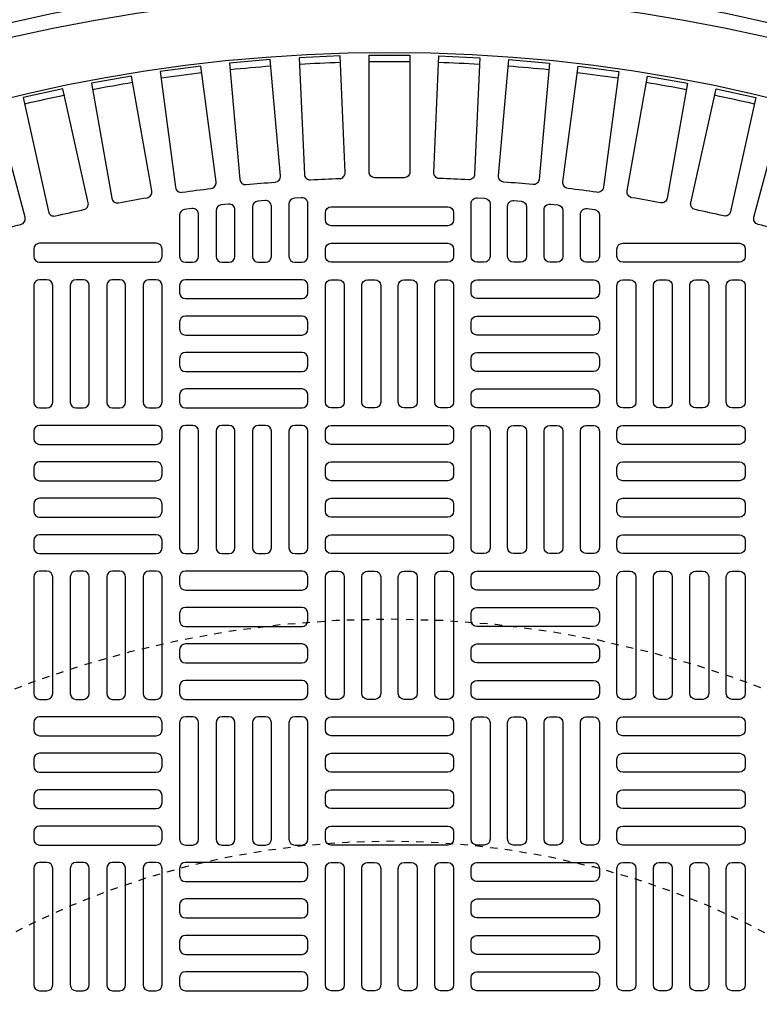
# Model space of a CAD drawing. Extents: x -169 to 2224, y 0 to 2796.
# Tile 473 of 530: x 1525 to 1535, y 1488 to 1501. Entities that reach past the tile are written whole.
import ezdxf

# ---------------------------------------------------------------- set-up
doc = ezdxf.new("R2010")
doc.units = 0
doc.header["$MEASUREMENT"] = 0
doc.linetypes.add('HIDDEN2', pattern=[0.28125, 0.1875, -0.09375])
doc.layers.get('DEFPOINTS').update_dxf_attribs({"linetype": 'CONTINUOUS'})
for name, color, linetype in [('TANK-MANHOLE-COVER-40', 2, 'CONTINUOUS'), ('TANK-MANHOLE-COVER-HATCH-40', 252, 'CONTINUOUS'), ('TANK-SLOPE', 3, 'CONTINUOUS')]:
    doc.layers.add(name, color=color, linetype=linetype)

msp = doc.modelspace()

# ---------------------------------------------------------------- linework, layer by layer
at = {"layer": 'DEFPOINTS', "color": 8, "linetype": 'HIDDEN2', "ltscale": 0.125}
msp.add_circle((1529.52157, 1479.01916), 14, dxfattribs=at)
msp.add_circle((1529.52157, 1479.01916), 14, dxfattribs=at)
at = {"layer": 'DEFPOINTS', "color": 8, "linetype": 'HIDDEN2', "ltscale": 0.5}
msp.add_circle((1529.52157, 1479.01916), 11, dxfattribs=at)
msp.add_circle((1529.52157, 1479.01916), 11, dxfattribs=at)
at = {"layer": 'TANK-MANHOLE-COVER-40', "color": 4, "linetype": 'Continuous'}
msp.add_circle((1529.52234, 1479.01916), 22.63902, dxfattribs=at)
at = {"layer": 'TANK-MANHOLE-COVER-40', "color": 1, "linetype": 'Continuous'}
msp.add_circle((1529.52234, 1479.01916), 22.44094, dxfattribs=at)
at = {"layer": 'TANK-MANHOLE-COVER-40', "color": 2, "linetype": 'Continuous'}
msp.add_circle((1529.52234, 1479.01916), 21.65354, dxfattribs=at)
at = {"layer": 'TANK-MANHOLE-COVER-HATCH-40', "linetype": 'Continuous'}
for points in [[(1527.58741, 1498.88578, -0.00491171), (1527.97807, 1498.91996, 0.41709369), (1528.05042, 1499.00533), (1527.91308, 1500.5751), (1527.364, 1500.52706), (1527.50133, 1498.95729, 0.41709369), (1527.58741, 1498.88578)], [(1528.45582, 1498.95128, -0.00491171), (1528.8476, 1498.96838, 0.41709369), (1528.9236, 1499.05051), (1528.85487, 1500.62478), (1528.30421, 1500.60074), (1528.37295, 1499.02647, 0.41709369), (1528.45582, 1498.95128)], [(1529.71842, 1498.97883, 0.00491171), (1529.32626, 1498.97883, -0.41709369), (1529.24675, 1499.05756), (1529.24675, 1500.63333), (1529.79793, 1500.63333), (1529.79793, 1499.05756, -0.41709369), (1529.71842, 1498.97883)], [(1530.58886, 1498.95128, 0.00491171), (1530.19708, 1498.96838, -0.41709369), (1530.12107, 1499.05051), (1530.18981, 1500.62478), (1530.74046, 1500.60074), (1530.67173, 1499.02647, -0.41709369), (1530.58886, 1498.95128)], [(1531.45727, 1498.88578, 0.00491171), (1531.06661, 1498.91996, -0.41709369), (1530.99426, 1499.00533), (1531.1316, 1500.5751), (1531.68068, 1500.52706), (1531.54334, 1498.95729, -0.41709369), (1531.45727, 1498.88578)], [(1526.72268, 1498.78248, -0.00491171), (1527.11148, 1498.83366, 0.41709369), (1527.18003, 1498.9221), (1526.97436, 1500.48439), (1526.42789, 1500.41245), (1526.63357, 1498.85016, 0.41709369), (1526.72268, 1498.78248)], [(1532.322, 1498.78248, 0.00491171), (1531.9332, 1498.83366, -0.41709369), (1531.86464, 1498.9221), (1532.07032, 1500.48439), (1532.61679, 1500.41245), (1532.41111, 1498.85016, -0.41709369), (1532.322, 1498.78248)], [(1525.86328, 1498.64155, -0.00491171), (1526.24948, 1498.70964, 0.41709369), (1526.31411, 1498.80099), (1526.04048, 1500.35282), (1525.49767, 1500.25711), (1525.7713, 1498.70528, 0.41709369), (1525.86328, 1498.64155)], [(1533.1814, 1498.64155, 0.00491171), (1532.7952, 1498.70964, -0.41709369), (1532.73057, 1498.80099), (1533.0042, 1500.35282), (1533.547, 1500.25711), (1533.27337, 1498.70528, -0.41709369), (1533.1814, 1498.64155)], [(1525.01085, 1498.46326, -0.00491171), (1525.3937, 1498.54814, 0.41709369), (1525.45429, 1498.64222), (1525.11323, 1500.18064), (1524.57512, 1500.06134), (1524.91618, 1498.52292, 0.41709369), (1525.01085, 1498.46326)], [(1534.03383, 1498.46326, 0.00491171), (1533.65097, 1498.54814, -0.41709369), (1533.59038, 1498.64222), (1533.93144, 1500.18064), (1534.46956, 1500.06134), (1534.1285, 1498.52292, -0.41709369), (1534.03383, 1498.46326)], [(1524.167, 1498.24797, -0.00491171), (1524.54579, 1498.34947, 0.41709369), (1524.60222, 1498.4461), (1524.19438, 1499.96818), (1523.66198, 1499.82552), (1524.06982, 1498.30344, 0.41709369), (1524.167, 1498.24797)], [(1534.87768, 1498.24797, 0.00491171), (1534.49888, 1498.34947, -0.41709369), (1534.44246, 1498.4461), (1534.8503, 1499.96818), (1535.3827, 1499.82552), (1534.97486, 1498.30344, -0.41709369), (1534.87768, 1498.24797)]]:
    msp.add_lwpolyline(points, format="xyb", dxfattribs=at)
for points in [[(1528.34124, 1497.83806, 0.41421356), (1528.41998, 1497.9168), (1528.41998, 1498.62893, 0.43261554), (1528.33632, 1498.70751), (1528.2379, 1498.70136, 0.39604796), (1528.16407, 1498.62277), (1528.16407, 1497.9168), (1528.16407, 1497.9168, 0.41421356), (1528.24281, 1497.83806), (1528.34124, 1497.83806)], [(1530.70344, 1497.83806, -0.41421356), (1530.6247, 1497.9168), (1530.6247, 1498.62893, -0.43261554), (1530.70835, 1498.70751), (1530.80678, 1498.70136, -0.39604796), (1530.88061, 1498.62277), (1530.88061, 1497.9168), (1530.88061, 1497.9168, -0.41421356), (1530.80187, 1497.83806), (1530.70344, 1497.83806)], [(1527.35698, 1497.83806, 0.41421356), (1527.43572, 1497.9168), (1527.43572, 1498.54475, 0.44756586), (1527.34814, 1498.62299), (1527.24972, 1498.61187, 0.38162971), (1527.17982, 1498.53363), (1527.17982, 1497.9168), (1527.17982, 1497.9168, 0.41421356), (1527.25856, 1497.83806), (1527.35698, 1497.83806)], [(1527.84911, 1497.83806, 0.41421356), (1527.92785, 1497.9168), (1527.92785, 1498.59307, 0.44006189), (1527.84223, 1498.67151), (1527.74381, 1498.66288, 0.3888292), (1527.67194, 1498.58444), (1527.67194, 1497.9168), (1527.67194, 1497.9168, 0.41421356), (1527.75068, 1497.83806), (1527.84911, 1497.83806)], [(1528.6562, 1498.50735, -0.41421356), (1528.73494, 1498.58609), (1530.30974, 1498.58609, -0.41421356), (1530.38848, 1498.50735), (1530.38848, 1498.40892, -0.41421356), (1530.30974, 1498.33018), (1528.73494, 1498.33018, -0.41421356), (1528.6562, 1498.40892)], [(1531.19557, 1497.83806, -0.41421356), (1531.11683, 1497.9168), (1531.11683, 1498.59307, -0.44006189), (1531.20244, 1498.67151), (1531.30087, 1498.66288, -0.3888292), (1531.37273, 1498.58444), (1531.37273, 1497.9168), (1531.37273, 1497.9168, -0.41421356), (1531.29399, 1497.83806), (1531.19557, 1497.83806)], [(1531.68769, 1497.83806, -0.41421356), (1531.60895, 1497.9168), (1531.60895, 1498.54475, -0.44756586), (1531.69653, 1498.62299), (1531.79496, 1498.61187, -0.38162971), (1531.86486, 1498.53363), (1531.86486, 1497.9168), (1531.86486, 1497.9168, -0.41421356), (1531.78612, 1497.83806), (1531.68769, 1497.83806)], [(1526.86486, 1497.83806, 0.41421356), (1526.9436, 1497.9168), (1526.9436, 1498.48387, 0.45513358), (1526.85405, 1498.56187), (1526.75563, 1498.54823, 0.37444426), (1526.68769, 1498.47024), (1526.68769, 1497.9168), (1526.68769, 1497.9168, 0.41421356), (1526.76643, 1497.83806), (1526.86486, 1497.83806)], [(1532.17982, 1497.83806, -0.41421356), (1532.10108, 1497.9168), (1532.10108, 1498.48387, -0.45513358), (1532.19062, 1498.56187), (1532.28905, 1498.54823, -0.37444426), (1532.35698, 1498.47024), (1532.35698, 1497.9168), (1532.35698, 1497.9168, -0.41421356), (1532.27824, 1497.83806), (1532.17982, 1497.83806)], [(1526.45147, 1498.01522, 0.41421356), (1526.37273, 1498.09396), (1524.79793, 1498.09396, 0.41421356), (1524.71919, 1498.01522), (1524.71919, 1497.9168, 0.41421356), (1524.79793, 1497.83806), (1526.37273, 1497.83806, 0.41421356), (1526.45147, 1497.9168)], [(1528.6562, 1498.01522, -0.41421356), (1528.73494, 1498.09396), (1530.30974, 1498.09396, -0.41421356), (1530.38848, 1498.01522), (1530.38848, 1497.9168, -0.41421356), (1530.30974, 1497.83806), (1528.73494, 1497.83806, -0.41421356), (1528.6562, 1497.9168)], [(1532.5932, 1498.01522, -0.41421356), (1532.67194, 1498.09396), (1534.24675, 1498.09396, -0.41421356), (1534.32549, 1498.01522), (1534.32549, 1497.9168, -0.41421356), (1534.24675, 1497.83806), (1532.67194, 1497.83806, -0.41421356), (1532.5932, 1497.9168)]]:
    msp.add_lwpolyline(points, format="xyb", close=True, dxfattribs=at)
at = {"layer": 'TANK-MANHOLE-COVER-HATCH-40', "linetype": 'Continuous', "flags": 128}
for points in [[(1524.89635, 1495.86955, 0.41421356), (1524.97509, 1495.94829), (1524.97509, 1497.5231, 0.41421356), (1524.89635, 1497.60184), (1524.79793, 1497.60184, 0.41421356), (1524.71919, 1497.5231), (1524.71919, 1495.94829, 0.41421356), (1524.79793, 1495.86955)], [(1525.38848, 1495.86955, 0.41421356), (1525.46722, 1495.94829), (1525.46722, 1497.5231, 0.41421356), (1525.38848, 1497.60184), (1525.29005, 1497.60184, 0.41421356), (1525.21131, 1497.5231), (1525.21131, 1495.94829, 0.41421356), (1525.29005, 1495.86955)], [(1525.88061, 1495.86955, 0.41421356), (1525.95935, 1495.94829), (1525.95935, 1497.5231, 0.41421356), (1525.88061, 1497.60184), (1525.78218, 1497.60184, 0.41421356), (1525.70344, 1497.5231), (1525.70344, 1495.94829, 0.41421356), (1525.78218, 1495.86955)], [(1526.37273, 1495.86955, 0.41421356), (1526.45147, 1495.94829), (1526.45147, 1497.5231, 0.41421356), (1526.37273, 1497.60184), (1526.27431, 1497.60184, 0.41421356), (1526.19557, 1497.5231), (1526.19557, 1495.94829, 0.41421356), (1526.27431, 1495.86955)], [(1526.68769, 1497.42467, 0.41421356), (1526.76643, 1497.34593), (1528.34124, 1497.34593, 0.41421356), (1528.41998, 1497.42467), (1528.41998, 1497.5231, 0.41421356), (1528.34124, 1497.60184), (1526.76643, 1497.60184, 0.41421356), (1526.68769, 1497.5231)], [(1528.73494, 1495.86955, -0.41421356), (1528.6562, 1495.94829), (1528.6562, 1497.5231, -0.41421356), (1528.73494, 1497.60184), (1528.83336, 1497.60184, -0.41421356), (1528.9121, 1497.5231), (1528.9121, 1495.94829, -0.41421356), (1528.83336, 1495.86955)], [(1529.22706, 1495.86955, -0.41421356), (1529.14832, 1495.94829), (1529.14832, 1497.5231, -0.41421356), (1529.22706, 1497.60184), (1529.32549, 1497.60184, -0.41421356), (1529.40423, 1497.5231), (1529.40423, 1495.94829, -0.41421356), (1529.32549, 1495.86955)], [(1529.71919, 1495.86955, -0.41421356), (1529.64045, 1495.94829), (1529.64045, 1497.5231, -0.41421356), (1529.71919, 1497.60184), (1529.81761, 1497.60184, -0.41421356), (1529.89635, 1497.5231), (1529.89635, 1495.94829, -0.41421356), (1529.81761, 1495.86955)], [(1530.21131, 1495.86955, -0.41421356), (1530.13257, 1495.94829), (1530.13257, 1497.5231, -0.41421356), (1530.21131, 1497.60184), (1530.30974, 1497.60184, -0.41421356), (1530.38848, 1497.5231), (1530.38848, 1495.94829, -0.41421356), (1530.30974, 1495.86955)], [(1532.35698, 1497.42467, -0.41421356), (1532.27824, 1497.34593), (1530.70344, 1497.34593, -0.41421356), (1530.6247, 1497.42467), (1530.6247, 1497.5231, -0.41421356), (1530.70344, 1497.60184), (1532.27824, 1497.60184, -0.41421356), (1532.35698, 1497.5231)], [(1532.67194, 1495.86955, -0.41421356), (1532.5932, 1495.94829), (1532.5932, 1497.5231, -0.41421356), (1532.67194, 1497.60184), (1532.77037, 1497.60184, -0.41421356), (1532.84911, 1497.5231), (1532.84911, 1495.94829, -0.41421356), (1532.77037, 1495.86955)], [(1533.16407, 1495.86955, -0.41421356), (1533.08533, 1495.94829), (1533.08533, 1497.5231, -0.41421356), (1533.16407, 1497.60184), (1533.2625, 1497.60184, -0.41421356), (1533.34124, 1497.5231), (1533.34124, 1495.94829, -0.41421356), (1533.2625, 1495.86955)], [(1533.6562, 1495.86955, -0.41421356), (1533.57746, 1495.94829), (1533.57746, 1497.5231, -0.41421356), (1533.6562, 1497.60184), (1533.75462, 1497.60184, -0.41421356), (1533.83336, 1497.5231), (1533.83336, 1495.94829, -0.41421356), (1533.75462, 1495.86955)], [(1534.14832, 1495.86955, -0.41421356), (1534.06958, 1495.94829), (1534.06958, 1497.5231, -0.41421356), (1534.14832, 1497.60184), (1534.24675, 1497.60184, -0.41421356), (1534.32549, 1497.5231), (1534.32549, 1495.94829, -0.41421356), (1534.24675, 1495.86955)], [(1526.68769, 1496.93255, 0.41421356), (1526.76643, 1496.85381), (1528.34124, 1496.85381, 0.41421356), (1528.41998, 1496.93255), (1528.41998, 1497.03097, 0.41421356), (1528.34124, 1497.10971), (1526.76643, 1497.10971, 0.41421356), (1526.68769, 1497.03097)], [(1532.35698, 1496.93255, -0.41421356), (1532.27824, 1496.85381), (1530.70344, 1496.85381, -0.41421356), (1530.6247, 1496.93255), (1530.6247, 1497.03097, -0.41421356), (1530.70344, 1497.10971), (1532.27824, 1497.10971, -0.41421356), (1532.35698, 1497.03097)], [(1526.68769, 1496.44042, 0.41421356), (1526.76643, 1496.36168), (1528.34124, 1496.36168, 0.41421356), (1528.41998, 1496.44042), (1528.41998, 1496.53884, 0.41421356), (1528.34124, 1496.61758), (1526.76643, 1496.61758, 0.41421356), (1526.68769, 1496.53884)], [(1532.35698, 1496.44042, -0.41421356), (1532.27824, 1496.36168), (1530.70344, 1496.36168, -0.41421356), (1530.6247, 1496.44042), (1530.6247, 1496.53884, -0.41421356), (1530.70344, 1496.61758), (1532.27824, 1496.61758, -0.41421356), (1532.35698, 1496.53884)], [(1526.68769, 1495.94829, 0.41421356), (1526.76643, 1495.86955), (1528.34124, 1495.86955, 0.41421356), (1528.41998, 1495.94829), (1528.41998, 1496.04672, 0.41421356), (1528.34124, 1496.12546), (1526.76643, 1496.12546, 0.41421356), (1526.68769, 1496.04672)], [(1532.35698, 1495.94829, -0.41421356), (1532.27824, 1495.86955), (1530.70344, 1495.86955, -0.41421356), (1530.6247, 1495.94829), (1530.6247, 1496.04672, -0.41421356), (1530.70344, 1496.12546), (1532.27824, 1496.12546, -0.41421356), (1532.35698, 1496.04672)], [(1526.45147, 1495.55459, 0.41421356), (1526.37273, 1495.63333), (1524.79793, 1495.63333, 0.41421356), (1524.71919, 1495.55459), (1524.71919, 1495.45617, 0.41421356), (1524.79793, 1495.37743), (1526.37273, 1495.37743, 0.41421356), (1526.45147, 1495.45617)], [(1526.86486, 1493.90105, 0.41421356), (1526.9436, 1493.97979), (1526.9436, 1495.55459, 0.41421356), (1526.86486, 1495.63333), (1526.76643, 1495.63333, 0.41421356), (1526.68769, 1495.55459), (1526.68769, 1493.97979, 0.41421356), (1526.76643, 1493.90105)], [(1527.35698, 1493.90105, 0.41421356), (1527.43572, 1493.97979), (1527.43572, 1495.55459, 0.41421356), (1527.35698, 1495.63333), (1527.25856, 1495.63333, 0.41421356), (1527.17982, 1495.55459), (1527.17982, 1493.97979, 0.41421356), (1527.25856, 1493.90105)], [(1527.84911, 1493.90105, 0.41421356), (1527.92785, 1493.97979), (1527.92785, 1495.55459, 0.41421356), (1527.84911, 1495.63333), (1527.75068, 1495.63333, 0.41421356), (1527.67194, 1495.55459), (1527.67194, 1493.97979, 0.41421356), (1527.75068, 1493.90105)], [(1528.34124, 1493.90105, 0.41421356), (1528.41998, 1493.97979), (1528.41998, 1495.55459, 0.41421356), (1528.34124, 1495.63333), (1528.24281, 1495.63333, 0.41421356), (1528.16407, 1495.55459), (1528.16407, 1493.97979, 0.41421356), (1528.24281, 1493.90105)], [(1528.6562, 1495.55459, -0.41421356), (1528.73494, 1495.63333), (1530.30974, 1495.63333, -0.41421356), (1530.38848, 1495.55459), (1530.38848, 1495.45617, -0.41421356), (1530.30974, 1495.37743), (1528.73494, 1495.37743, -0.41421356), (1528.6562, 1495.45617)], [(1530.70344, 1493.90105, -0.41421356), (1530.6247, 1493.97979), (1530.6247, 1495.55459, -0.41421356), (1530.70344, 1495.63333), (1530.80187, 1495.63333, -0.41421356), (1530.88061, 1495.55459), (1530.88061, 1493.97979, -0.41421356), (1530.80187, 1493.90105)], [(1531.19557, 1493.90105, -0.41421356), (1531.11683, 1493.97979), (1531.11683, 1495.55459, -0.41421356), (1531.19557, 1495.63333), (1531.29399, 1495.63333, -0.41421356), (1531.37273, 1495.55459), (1531.37273, 1493.97979, -0.41421356), (1531.29399, 1493.90105)], [(1531.68769, 1493.90105, -0.41421356), (1531.60895, 1493.97979), (1531.60895, 1495.55459, -0.41421356), (1531.68769, 1495.63333), (1531.78612, 1495.63333, -0.41421356), (1531.86486, 1495.55459), (1531.86486, 1493.97979, -0.41421356), (1531.78612, 1493.90105)], [(1532.17982, 1493.90105, -0.41421356), (1532.10108, 1493.97979), (1532.10108, 1495.55459, -0.41421356), (1532.17982, 1495.63333), (1532.27824, 1495.63333, -0.41421356), (1532.35698, 1495.55459), (1532.35698, 1493.97979, -0.41421356), (1532.27824, 1493.90105)], [(1532.5932, 1495.55459, -0.41421356), (1532.67194, 1495.63333), (1534.24675, 1495.63333, -0.41421356), (1534.32549, 1495.55459), (1534.32549, 1495.45617, -0.41421356), (1534.24675, 1495.37743), (1532.67194, 1495.37743, -0.41421356), (1532.5932, 1495.45617)], [(1526.45147, 1495.06247, 0.41421356), (1526.37273, 1495.14121), (1524.79793, 1495.14121, 0.41421356), (1524.71919, 1495.06247), (1524.71919, 1494.96404, 0.41421356), (1524.79793, 1494.8853), (1526.37273, 1494.8853, 0.41421356), (1526.45147, 1494.96404)], [(1528.6562, 1495.06247, -0.41421356), (1528.73494, 1495.14121), (1530.30974, 1495.14121, -0.41421356), (1530.38848, 1495.06247), (1530.38848, 1494.96404, -0.41421356), (1530.30974, 1494.8853), (1528.73494, 1494.8853, -0.41421356), (1528.6562, 1494.96404)], [(1532.5932, 1495.06247, -0.41421356), (1532.67194, 1495.14121), (1534.24675, 1495.14121, -0.41421356), (1534.32549, 1495.06247), (1534.32549, 1494.96404, -0.41421356), (1534.24675, 1494.8853), (1532.67194, 1494.8853, -0.41421356), (1532.5932, 1494.96404)], [(1526.45147, 1494.57034, 0.41421356), (1526.37273, 1494.64908), (1524.79793, 1494.64908, 0.41421356), (1524.71919, 1494.57034), (1524.71919, 1494.47192, 0.41421356), (1524.79793, 1494.39318), (1526.37273, 1494.39318, 0.41421356), (1526.45147, 1494.47192)], [(1528.6562, 1494.57034, -0.41421356), (1528.73494, 1494.64908), (1530.30974, 1494.64908, -0.41421356), (1530.38848, 1494.57034), (1530.38848, 1494.47192, -0.41421356), (1530.30974, 1494.39318), (1528.73494, 1494.39318, -0.41421356), (1528.6562, 1494.47192)], [(1532.5932, 1494.57034, -0.41421356), (1532.67194, 1494.64908), (1534.24675, 1494.64908, -0.41421356), (1534.32549, 1494.57034), (1534.32549, 1494.47192, -0.41421356), (1534.24675, 1494.39318), (1532.67194, 1494.39318, -0.41421356), (1532.5932, 1494.47192)], [(1526.45147, 1494.07821, 0.41421356), (1526.37273, 1494.15695), (1524.79793, 1494.15695, 0.41421356), (1524.71919, 1494.07821), (1524.71919, 1493.97979, 0.41421356), (1524.79793, 1493.90105), (1526.37273, 1493.90105, 0.41421356), (1526.45147, 1493.97979)], [(1528.6562, 1494.07821, -0.41421356), (1528.73494, 1494.15695), (1530.30974, 1494.15695, -0.41421356), (1530.38848, 1494.07821), (1530.38848, 1493.97979, -0.41421356), (1530.30974, 1493.90105), (1528.73494, 1493.90105, -0.41421356), (1528.6562, 1493.97979)], [(1532.5932, 1494.07821, -0.41421356), (1532.67194, 1494.15695), (1534.24675, 1494.15695, -0.41421356), (1534.32549, 1494.07821), (1534.32549, 1493.97979, -0.41421356), (1534.24675, 1493.90105), (1532.67194, 1493.90105, -0.41421356), (1532.5932, 1493.97979)], [(1524.89635, 1491.93255, 0.41421356), (1524.97509, 1492.01129), (1524.97509, 1493.58609, 0.41421356), (1524.89635, 1493.66483), (1524.79793, 1493.66483, 0.41421356), (1524.71919, 1493.58609), (1524.71919, 1492.01129, 0.41421356), (1524.79793, 1491.93255)], [(1525.38848, 1491.93255, 0.41421356), (1525.46722, 1492.01129), (1525.46722, 1493.58609, 0.41421356), (1525.38848, 1493.66483), (1525.29005, 1493.66483, 0.41421356), (1525.21131, 1493.58609), (1525.21131, 1492.01129, 0.41421356), (1525.29005, 1491.93255)], [(1525.88061, 1491.93255, 0.41421356), (1525.95935, 1492.01129), (1525.95935, 1493.58609, 0.41421356), (1525.88061, 1493.66483), (1525.78218, 1493.66483, 0.41421356), (1525.70344, 1493.58609), (1525.70344, 1492.01129, 0.41421356), (1525.78218, 1491.93255)], [(1526.37273, 1491.93255, 0.41421356), (1526.45147, 1492.01129), (1526.45147, 1493.58609, 0.41421356), (1526.37273, 1493.66483), (1526.27431, 1493.66483, 0.41421356), (1526.19557, 1493.58609), (1526.19557, 1492.01129, 0.41421356), (1526.27431, 1491.93255)], [(1526.68769, 1493.48766, 0.41421356), (1526.76643, 1493.40892), (1528.34124, 1493.40892, 0.41421356), (1528.41998, 1493.48766), (1528.41998, 1493.58609, 0.41421356), (1528.34124, 1493.66483), (1526.76643, 1493.66483, 0.41421356), (1526.68769, 1493.58609)], [(1528.73494, 1491.93255, -0.41421356), (1528.6562, 1492.01129), (1528.6562, 1493.58609, -0.41421356), (1528.73494, 1493.66483), (1528.83336, 1493.66483, -0.41421356), (1528.9121, 1493.58609), (1528.9121, 1492.01129, -0.41421356), (1528.83336, 1491.93255)], [(1529.22706, 1491.93255, -0.41421356), (1529.14832, 1492.01129), (1529.14832, 1493.58609, -0.41421356), (1529.22706, 1493.66483), (1529.32549, 1493.66483, -0.41421356), (1529.40423, 1493.58609), (1529.40423, 1492.01129, -0.41421356), (1529.32549, 1491.93255)], [(1529.71919, 1491.93255, -0.41421356), (1529.64045, 1492.01129), (1529.64045, 1493.58609, -0.41421356), (1529.71919, 1493.66483), (1529.81761, 1493.66483, -0.41421356), (1529.89635, 1493.58609), (1529.89635, 1492.01129, -0.41421356), (1529.81761, 1491.93255)], [(1530.21131, 1491.93255, -0.41421356), (1530.13257, 1492.01129), (1530.13257, 1493.58609, -0.41421356), (1530.21131, 1493.66483), (1530.30974, 1493.66483, -0.41421356), (1530.38848, 1493.58609), (1530.38848, 1492.01129, -0.41421356), (1530.30974, 1491.93255)], [(1532.35698, 1493.48766, -0.41421356), (1532.27824, 1493.40892), (1530.70344, 1493.40892, -0.41421356), (1530.6247, 1493.48766), (1530.6247, 1493.58609, -0.41421356), (1530.70344, 1493.66483), (1532.27824, 1493.66483, -0.41421356), (1532.35698, 1493.58609)], [(1532.67194, 1491.93255, -0.41421356), (1532.5932, 1492.01129), (1532.5932, 1493.58609, -0.41421356), (1532.67194, 1493.66483), (1532.77037, 1493.66483, -0.41421356), (1532.84911, 1493.58609), (1532.84911, 1492.01129, -0.41421356), (1532.77037, 1491.93255)], [(1533.16407, 1491.93255, -0.41421356), (1533.08533, 1492.01129), (1533.08533, 1493.58609, -0.41421356), (1533.16407, 1493.66483), (1533.2625, 1493.66483, -0.41421356), (1533.34124, 1493.58609), (1533.34124, 1492.01129, -0.41421356), (1533.2625, 1491.93255)], [(1533.6562, 1491.93255, -0.41421356), (1533.57746, 1492.01129), (1533.57746, 1493.58609, -0.41421356), (1533.6562, 1493.66483), (1533.75462, 1493.66483, -0.41421356), (1533.83336, 1493.58609), (1533.83336, 1492.01129, -0.41421356), (1533.75462, 1491.93255)], [(1534.14832, 1491.93255, -0.41421356), (1534.06958, 1492.01129), (1534.06958, 1493.58609, -0.41421356), (1534.14832, 1493.66483), (1534.24675, 1493.66483, -0.41421356), (1534.32549, 1493.58609), (1534.32549, 1492.01129, -0.41421356), (1534.24675, 1491.93255)], [(1526.68769, 1492.99554, 0.41421356), (1526.76643, 1492.9168), (1528.34124, 1492.9168, 0.41421356), (1528.41998, 1492.99554), (1528.41998, 1493.09396, 0.41421356), (1528.34124, 1493.1727), (1526.76643, 1493.1727, 0.41421356), (1526.68769, 1493.09396)], [(1532.35698, 1492.99554, -0.41421356), (1532.27824, 1492.9168), (1530.70344, 1492.9168, -0.41421356), (1530.6247, 1492.99554), (1530.6247, 1493.09396, -0.41421356), (1530.70344, 1493.1727), (1532.27824, 1493.1727, -0.41421356), (1532.35698, 1493.09396)], [(1526.68769, 1492.50341, 0.41421356), (1526.76643, 1492.42467), (1528.34124, 1492.42467, 0.41421356), (1528.41998, 1492.50341), (1528.41998, 1492.60184, 0.41421356), (1528.34124, 1492.68058), (1526.76643, 1492.68058, 0.41421356), (1526.68769, 1492.60184)], [(1532.35698, 1492.50341, -0.41421356), (1532.27824, 1492.42467), (1530.70344, 1492.42467, -0.41421356), (1530.6247, 1492.50341), (1530.6247, 1492.60184, -0.41421356), (1530.70344, 1492.68058), (1532.27824, 1492.68058, -0.41421356), (1532.35698, 1492.60184)], [(1526.68769, 1492.01129, 0.41421356), (1526.76643, 1491.93255), (1528.34124, 1491.93255, 0.41421356), (1528.41998, 1492.01129), (1528.41998, 1492.10971, 0.41421356), (1528.34124, 1492.18845), (1526.76643, 1492.18845, 0.41421356), (1526.68769, 1492.10971)], [(1532.35698, 1492.01129, -0.41421356), (1532.27824, 1491.93255), (1530.70344, 1491.93255, -0.41421356), (1530.6247, 1492.01129), (1530.6247, 1492.10971, -0.41421356), (1530.70344, 1492.18845), (1532.27824, 1492.18845, -0.41421356), (1532.35698, 1492.10971)], [(1526.45147, 1491.61758, 0.41421356), (1526.37273, 1491.69632), (1524.79793, 1491.69632, 0.41421356), (1524.71919, 1491.61758), (1524.71919, 1491.51916, 0.41421356), (1524.79793, 1491.44042), (1526.37273, 1491.44042, 0.41421356), (1526.45147, 1491.51916)], [(1526.86486, 1489.96404, 0.41421356), (1526.9436, 1490.04278), (1526.9436, 1491.61758, 0.41421356), (1526.86486, 1491.69632), (1526.76643, 1491.69632, 0.41421356), (1526.68769, 1491.61758), (1526.68769, 1490.04278, 0.41421356), (1526.76643, 1489.96404)], [(1527.35698, 1489.96404, 0.41421356), (1527.43572, 1490.04278), (1527.43572, 1491.61758, 0.41421356), (1527.35698, 1491.69632), (1527.25856, 1491.69632, 0.41421356), (1527.17982, 1491.61758), (1527.17982, 1490.04278, 0.41421356), (1527.25856, 1489.96404)], [(1527.84911, 1489.96404, 0.41421356), (1527.92785, 1490.04278), (1527.92785, 1491.61758, 0.41421356), (1527.84911, 1491.69632), (1527.75068, 1491.69632, 0.41421356), (1527.67194, 1491.61758), (1527.67194, 1490.04278, 0.41421356), (1527.75068, 1489.96404)], [(1528.34124, 1489.96404, 0.41421356), (1528.41998, 1490.04278), (1528.41998, 1491.61758, 0.41421356), (1528.34124, 1491.69632), (1528.24281, 1491.69632, 0.41421356), (1528.16407, 1491.61758), (1528.16407, 1490.04278, 0.41421356), (1528.24281, 1489.96404)], [(1528.6562, 1491.61758, -0.41421356), (1528.73494, 1491.69632), (1530.30974, 1491.69632, -0.41421356), (1530.38848, 1491.61758), (1530.38848, 1491.51916, -0.41421356), (1530.30974, 1491.44042), (1528.73494, 1491.44042, -0.41421356), (1528.6562, 1491.51916)], [(1530.70344, 1489.96404, -0.41421356), (1530.6247, 1490.04278), (1530.6247, 1491.61758, -0.41421356), (1530.70344, 1491.69632), (1530.80187, 1491.69632, -0.41421356), (1530.88061, 1491.61758), (1530.88061, 1490.04278, -0.41421356), (1530.80187, 1489.96404)], [(1531.19557, 1489.96404, -0.41421356), (1531.11683, 1490.04278), (1531.11683, 1491.61758, -0.41421356), (1531.19557, 1491.69632), (1531.29399, 1491.69632, -0.41421356), (1531.37273, 1491.61758), (1531.37273, 1490.04278, -0.41421356), (1531.29399, 1489.96404)], [(1531.68769, 1489.96404, -0.41421356), (1531.60895, 1490.04278), (1531.60895, 1491.61758, -0.41421356), (1531.68769, 1491.69632), (1531.78612, 1491.69632, -0.41421356), (1531.86486, 1491.61758), (1531.86486, 1490.04278, -0.41421356), (1531.78612, 1489.96404)], [(1532.17982, 1489.96404, -0.41421356), (1532.10108, 1490.04278), (1532.10108, 1491.61758, -0.41421356), (1532.17982, 1491.69632), (1532.27824, 1491.69632, -0.41421356), (1532.35698, 1491.61758), (1532.35698, 1490.04278, -0.41421356), (1532.27824, 1489.96404)], [(1532.5932, 1491.61758, -0.41421356), (1532.67194, 1491.69632), (1534.24675, 1491.69632, -0.41421356), (1534.32549, 1491.61758), (1534.32549, 1491.51916, -0.41421356), (1534.24675, 1491.44042), (1532.67194, 1491.44042, -0.41421356), (1532.5932, 1491.51916)], [(1526.45147, 1491.12546, 0.41421356), (1526.37273, 1491.2042), (1524.79793, 1491.2042, 0.41421356), (1524.71919, 1491.12546), (1524.71919, 1491.02703, 0.41421356), (1524.79793, 1490.94829), (1526.37273, 1490.94829, 0.41421356), (1526.45147, 1491.02703)], [(1528.6562, 1491.12546, -0.41421356), (1528.73494, 1491.2042), (1530.30974, 1491.2042, -0.41421356), (1530.38848, 1491.12546), (1530.38848, 1491.02703, -0.41421356), (1530.30974, 1490.94829), (1528.73494, 1490.94829, -0.41421356), (1528.6562, 1491.02703)], [(1532.5932, 1491.12546, -0.41421356), (1532.67194, 1491.2042), (1534.24675, 1491.2042, -0.41421356), (1534.32549, 1491.12546), (1534.32549, 1491.02703, -0.41421356), (1534.24675, 1490.94829), (1532.67194, 1490.94829, -0.41421356), (1532.5932, 1491.02703)], [(1526.45147, 1490.63333, 0.41421356), (1526.37273, 1490.71207), (1524.79793, 1490.71207, 0.41421356), (1524.71919, 1490.63333), (1524.71919, 1490.53491, 0.41421356), (1524.79793, 1490.45617), (1526.37273, 1490.45617, 0.41421356), (1526.45147, 1490.53491)], [(1528.6562, 1490.63333, -0.41421356), (1528.73494, 1490.71207), (1530.30974, 1490.71207, -0.41421356), (1530.38848, 1490.63333), (1530.38848, 1490.53491, -0.41421356), (1530.30974, 1490.45617), (1528.73494, 1490.45617, -0.41421356), (1528.6562, 1490.53491)], [(1532.5932, 1490.63333, -0.41421356), (1532.67194, 1490.71207), (1534.24675, 1490.71207, -0.41421356), (1534.32549, 1490.63333), (1534.32549, 1490.53491, -0.41421356), (1534.24675, 1490.45617), (1532.67194, 1490.45617, -0.41421356), (1532.5932, 1490.53491)], [(1526.45147, 1490.14121, 0.41421356), (1526.37273, 1490.21995), (1524.79793, 1490.21995, 0.41421356), (1524.71919, 1490.14121), (1524.71919, 1490.04278, 0.41421356), (1524.79793, 1489.96404), (1526.37273, 1489.96404, 0.41421356), (1526.45147, 1490.04278)], [(1528.6562, 1490.14121, -0.41421356), (1528.73494, 1490.21995), (1530.30974, 1490.21995, -0.41421356), (1530.38848, 1490.14121), (1530.38848, 1490.04278, -0.41421356), (1530.30974, 1489.96404), (1528.73494, 1489.96404, -0.41421356), (1528.6562, 1490.04278)], [(1532.5932, 1490.14121, -0.41421356), (1532.67194, 1490.21995), (1534.24675, 1490.21995, -0.41421356), (1534.32549, 1490.14121), (1534.32549, 1490.04278, -0.41421356), (1534.24675, 1489.96404), (1532.67194, 1489.96404, -0.41421356), (1532.5932, 1490.04278)], [(1524.89635, 1487.99554, 0.41421356), (1524.97509, 1488.07428), (1524.97509, 1489.64908, 0.41421356), (1524.89635, 1489.72782), (1524.79793, 1489.72782, 0.41421356), (1524.71919, 1489.64908), (1524.71919, 1488.07428, 0.41421356), (1524.79793, 1487.99554)], [(1525.38848, 1487.99554, 0.41421356), (1525.46722, 1488.07428), (1525.46722, 1489.64908, 0.41421356), (1525.38848, 1489.72782), (1525.29005, 1489.72782, 0.41421356), (1525.21131, 1489.64908), (1525.21131, 1488.07428, 0.41421356), (1525.29005, 1487.99554)], [(1525.88061, 1487.99554, 0.41421356), (1525.95935, 1488.07428), (1525.95935, 1489.64908, 0.41421356), (1525.88061, 1489.72782), (1525.78218, 1489.72782, 0.41421356), (1525.70344, 1489.64908), (1525.70344, 1488.07428, 0.41421356), (1525.78218, 1487.99554)], [(1526.37273, 1487.99554, 0.41421356), (1526.45147, 1488.07428), (1526.45147, 1489.64908, 0.41421356), (1526.37273, 1489.72782), (1526.27431, 1489.72782, 0.41421356), (1526.19557, 1489.64908), (1526.19557, 1488.07428, 0.41421356), (1526.27431, 1487.99554)], [(1526.68769, 1489.55066, 0.41421356), (1526.76643, 1489.47192), (1528.34124, 1489.47192, 0.41421356), (1528.41998, 1489.55066), (1528.41998, 1489.64908, 0.41421356), (1528.34124, 1489.72782), (1526.76643, 1489.72782, 0.41421356), (1526.68769, 1489.64908)], [(1528.73494, 1487.99554, -0.41421356), (1528.6562, 1488.07428), (1528.6562, 1489.64908, -0.41421356), (1528.73494, 1489.72782), (1528.83336, 1489.72782, -0.41421356), (1528.9121, 1489.64908), (1528.9121, 1488.07428, -0.41421356), (1528.83336, 1487.99554)], [(1529.22706, 1487.99554, -0.41421356), (1529.14832, 1488.07428), (1529.14832, 1489.64908, -0.41421356), (1529.22706, 1489.72782), (1529.32549, 1489.72782, -0.41421356), (1529.40423, 1489.64908), (1529.40423, 1488.07428, -0.41421356), (1529.32549, 1487.99554)], [(1529.71919, 1487.99554, -0.41421356), (1529.64045, 1488.07428), (1529.64045, 1489.64908, -0.41421356), (1529.71919, 1489.72782), (1529.81761, 1489.72782, -0.41421356), (1529.89635, 1489.64908), (1529.89635, 1488.07428, -0.41421356), (1529.81761, 1487.99554)], [(1530.21131, 1487.99554, -0.41421356), (1530.13257, 1488.07428), (1530.13257, 1489.64908, -0.41421356), (1530.21131, 1489.72782), (1530.30974, 1489.72782, -0.41421356), (1530.38848, 1489.64908), (1530.38848, 1488.07428, -0.41421356), (1530.30974, 1487.99554)], [(1532.35698, 1489.55066, -0.41421356), (1532.27824, 1489.47192), (1530.70344, 1489.47192, -0.41421356), (1530.6247, 1489.55066), (1530.6247, 1489.64908, -0.41421356), (1530.70344, 1489.72782), (1532.27824, 1489.72782, -0.41421356), (1532.35698, 1489.64908)], [(1532.67194, 1487.99554, -0.41421356), (1532.5932, 1488.07428), (1532.5932, 1489.64908, -0.41421356), (1532.67194, 1489.72782), (1532.77037, 1489.72782, -0.41421356), (1532.84911, 1489.64908), (1532.84911, 1488.07428, -0.41421356), (1532.77037, 1487.99554)], [(1533.16407, 1487.99554, -0.41421356), (1533.08533, 1488.07428), (1533.08533, 1489.64908, -0.41421356), (1533.16407, 1489.72782), (1533.2625, 1489.72782, -0.41421356), (1533.34124, 1489.64908), (1533.34124, 1488.07428, -0.41421356), (1533.2625, 1487.99554)], [(1533.6562, 1487.99554, -0.41421356), (1533.57746, 1488.07428), (1533.57746, 1489.64908, -0.41421356), (1533.6562, 1489.72782), (1533.75462, 1489.72782, -0.41421356), (1533.83336, 1489.64908), (1533.83336, 1488.07428, -0.41421356), (1533.75462, 1487.99554)], [(1534.14832, 1487.99554, -0.41421356), (1534.06958, 1488.07428), (1534.06958, 1489.64908, -0.41421356), (1534.14832, 1489.72782), (1534.24675, 1489.72782, -0.41421356), (1534.32549, 1489.64908), (1534.32549, 1488.07428, -0.41421356), (1534.24675, 1487.99554)], [(1526.68769, 1489.05853, 0.41421356), (1526.76643, 1488.97979), (1528.34124, 1488.97979, 0.41421356), (1528.41998, 1489.05853), (1528.41998, 1489.15695, 0.41421356), (1528.34124, 1489.23569), (1526.76643, 1489.23569, 0.41421356), (1526.68769, 1489.15695)], [(1532.35698, 1489.05853, -0.41421356), (1532.27824, 1488.97979), (1530.70344, 1488.97979, -0.41421356), (1530.6247, 1489.05853), (1530.6247, 1489.15695, -0.41421356), (1530.70344, 1489.23569), (1532.27824, 1489.23569, -0.41421356), (1532.35698, 1489.15695)], [(1526.68769, 1488.5664, 0.41421356), (1526.76643, 1488.48766), (1528.34124, 1488.48766, 0.41421356), (1528.41998, 1488.5664), (1528.41998, 1488.66483, 0.41421356), (1528.34124, 1488.74357), (1526.76643, 1488.74357, 0.41421356), (1526.68769, 1488.66483)], [(1532.35698, 1488.5664, -0.41421356), (1532.27824, 1488.48766), (1530.70344, 1488.48766, -0.41421356), (1530.6247, 1488.5664), (1530.6247, 1488.66483, -0.41421356), (1530.70344, 1488.74357), (1532.27824, 1488.74357, -0.41421356), (1532.35698, 1488.66483)], [(1526.68769, 1488.07428, 0.41421356), (1526.76643, 1487.99554), (1528.34124, 1487.99554, 0.41421356), (1528.41998, 1488.07428), (1528.41998, 1488.1727, 0.41421356), (1528.34124, 1488.25144), (1526.76643, 1488.25144, 0.41421356), (1526.68769, 1488.1727)], [(1532.35698, 1488.07428, -0.41421356), (1532.27824, 1487.99554), (1530.70344, 1487.99554, -0.41421356), (1530.6247, 1488.07428), (1530.6247, 1488.1727, -0.41421356), (1530.70344, 1488.25144), (1532.27824, 1488.25144, -0.41421356), (1532.35698, 1488.1727)]]:
    msp.add_lwpolyline(points, format="xyb", close=True, dxfattribs=at)
at = {"layer": 'TANK-MANHOLE-COVER-HATCH-40', "linetype": 'Continuous'}
for start, end in [(94.266426, 95.733574), (91.766426, 93.233574), (89.266426, 90.733574), (86.766426, 88.233574), (84.266426, 85.733574), (96.766426, 98.233574), (81.766426, 83.233574), (99.266426, 100.733574), (79.266426, 80.733574), (101.766426, 103.233574), (76.766426, 78.233574)]:
    msp.add_arc((1529.52234, 1479.01916), 21.52559, start, end, dxfattribs=at)
at = {"layer": 'TANK-SLOPE'}
msp.add_lwpolyline([(1530.10729, 1513.65324, 1.01702303), (1530.10667, 1444.38507), (1530.10765, 1444.38508)], format="xyb", dxfattribs=at)

doc.saveas('drawing.dxf')
